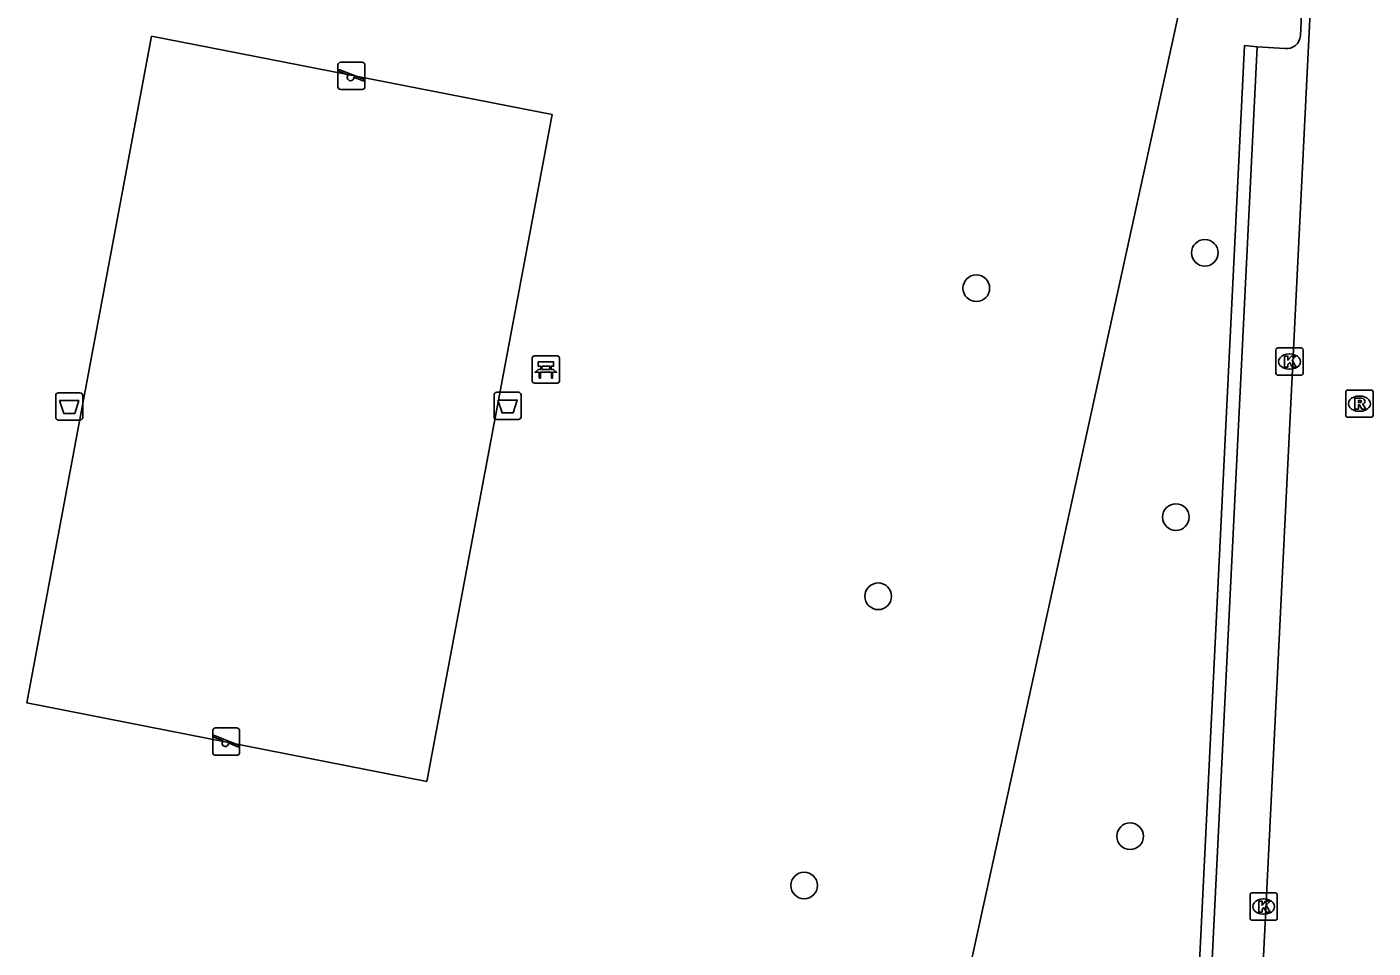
# Model space of a CAD drawing. Extents: x 163686 to 164493, y 382719 to 383870.
# Drawn here: x 164087.53 to 164136.94, y 383476.58 to 383510.38 of the extents above; entities that cross this region are included whole.
import ezdxf

# ---------------------------------------------------------------- set-up
doc = ezdxf.new("R2010")
doc.units = 0
for name, color, linetype in [('IMGEO_Afvalbak', 7, 'Continuous'), ('IMGEO_Bank', 7, 'Continuous'), ('IMGEO_Boom', 7, 'Continuous'), ('IMGEO_Groenvoorziening', 7, 'Continuous'), ('IMGEO_Kolk', 7, 'Continuous'), ('IMGEO_Parkeervlak_open', 7, 'Continuous'), ('IMGEO_Rijbaan_lokaal_open', 7, 'Continuous'), ('IMGEO_Rioolput', 7, 'Continuous'), ('IMGEO_Speelvoorziening', 7, 'Continuous'), ('IMGEO_Voetpad_open', 7, 'Continuous')]:
    doc.layers.add(name, color=color, linetype=linetype)

msp = doc.modelspace()

# ---------------------------------------------------------------- linework, layer by layer
at = {"layer": 'IMGEO_Afvalbak'}
for p, q in [((164088.586, 383496.053), (164088.586, 383496.853)), ((164088.586, 383496.853), (164088.586, 383496.053)), ((164088.686, 383496.953), (164089.476, 383496.953)), ((164089.476, 383496.953), (164088.686, 383496.953)), ((164089.576, 383496.853), (164089.576, 383496.053)), ((164089.576, 383496.053), (164089.576, 383496.853)), ((164104.675, 383496.075), (164104.675, 383496.875)), ((164104.675, 383496.875), (164104.675, 383496.075)), ((164104.775, 383496.975), (164105.565, 383496.975)), ((164105.565, 383496.975), (164104.775, 383496.975)), ((164105.665, 383496.875), (164105.665, 383496.075)), ((164105.665, 383496.075), (164105.665, 383496.875)), ((164089.476, 383495.953), (164088.686, 383495.953)), ((164088.686, 383495.953), (164089.476, 383495.953)), ((164105.565, 383495.975), (164104.775, 383495.975)), ((164104.775, 383495.975), (164105.565, 383495.975))]:
    msp.add_line(p, q, dxfattribs=at)
for points in [[(164088.729, 383496.667), (164089.433, 383496.667), (164089.284, 383496.197), (164088.878, 383496.197), (164088.729, 383496.667)], [(164104.818, 383496.689), (164105.522, 383496.689), (164105.373, 383496.219), (164104.967, 383496.219), (164104.818, 383496.689)]]:
    msp.add_lwpolyline(points, dxfattribs=at)
for centre, start, end in [((164088.686, 383496.853), 90, 180), ((164088.686, 383496.853), 90, 180), ((164089.476, 383496.853), 0, 90), ((164089.476, 383496.853), 360, 90), ((164104.775, 383496.875), 90, 180), ((164104.775, 383496.875), 90, 180), ((164105.565, 383496.875), 0, 90), ((164105.565, 383496.875), 360, 90), ((164088.686, 383496.053), 180, 270), ((164088.686, 383496.053), 180, 270), ((164089.476, 383496.053), 270, 0), ((164089.476, 383496.053), 270, 0), ((164104.775, 383496.075), 180, 270), ((164104.775, 383496.075), 180, 270), ((164105.565, 383496.075), 270, 0), ((164105.565, 383496.075), 270, 0)]:
    msp.add_arc(centre, 0.1, start, end, dxfattribs=at)
at = {"layer": 'IMGEO_Bank'}
for p, q in [((164106.076, 383497.386), (164106.076, 383498.227)), ((164106.076, 383498.227), (164106.076, 383497.386)), ((164106.151, 383498.311), (164106.992, 383498.311)), ((164106.992, 383498.311), (164106.151, 383498.311)), ((164107.076, 383498.236), (164107.076, 383497.395)), ((164107.076, 383497.395), (164107.076, 383498.236)), ((164106.773, 383497.709), (164106.38, 383497.709)), ((164106.385, 383497.817), (164106.385, 383497.923)), ((164106.429, 383497.923), (164106.429, 383497.817)), ((164106.717, 383497.929), (164106.435, 383497.929)), ((164106.435, 383497.811), (164106.717, 383497.811)), ((164106.723, 383497.817), (164106.723, 383497.923)), ((164106.767, 383497.923), (164106.767, 383497.817)), ((164107.001, 383497.311), (164106.16, 383497.311)), ((164106.16, 383497.311), (164107.001, 383497.311))]:
    msp.add_line(p, q, dxfattribs=at)
for points in [[(164106.323, 383497.709), (164106.181, 383497.709), (164106.293, 383497.811), (164106.379, 383497.811)], [(164106.379, 383497.929), (164106.293, 383497.929), (164106.293, 383498.09), (164106.856, 383498.09), (164106.856, 383497.929), (164106.773, 383497.929)], [(164106.373, 383497.702), (164106.373, 383497.495), (164106.33, 383497.495), (164106.33, 383497.702)], [(164106.773, 383497.811), (164106.856, 383497.811), (164106.968, 383497.709), (164106.829, 383497.709)], [(164106.823, 383497.702), (164106.823, 383497.495), (164106.779, 383497.495), (164106.779, 383497.702)]]:
    msp.add_lwpolyline(points, dxfattribs=at)
for centre, radius, start, end in [((164106.154, 383498.233), 0.0779, 92.4484, 184.2845), ((164106.154, 383498.233), 0.0779, 92.4484, 184.2845), ((164106.998, 383498.233), 0.0779, 2.4484, 94.2845), ((164106.998, 383498.233), 0.0779, 2.4484, 94.2845), ((164106.323, 383497.702), 0.00671, 2.8957, 87.1043), ((164106.38, 383497.702), 0.00671, 92.8957, 177.1043), ((164106.378, 383497.922), 0.00671, 2.8957, 87.1043), ((164106.378, 383497.818), 0.00671, 272.8957, 357.1043), ((164106.435, 383497.922), 0.00671, 92.8957, 177.1043), ((164106.435, 383497.818), 0.00671, 182.8957, 267.1043), ((164106.717, 383497.922), 0.00671, 2.8957, 87.1043), ((164106.717, 383497.818), 0.00671, 272.8957, 357.1043), ((164106.774, 383497.922), 0.00671, 92.8957, 177.1043), ((164106.774, 383497.818), 0.00671, 182.8957, 267.1043), ((164106.772, 383497.702), 0.00671, 2.8957, 87.1043), ((164106.829, 383497.702), 0.00671, 92.8957, 177.1043), ((164106.154, 383497.389), 0.0779, 182.4484, 274.2845), ((164106.154, 383497.389), 0.0779, 182.4484, 274.2845), ((164106.998, 383497.389), 0.0779, 272.4484, 4.2845), ((164106.998, 383497.389), 0.0779, 272.4484, 4.2845)]:
    msp.add_arc(centre, radius, start, end, dxfattribs=at)
at = {"layer": 'IMGEO_Boom'}
for centre in [(164130.761, 383502.093), (164122.373, 383500.792), (164129.699, 383492.395), (164118.774, 383489.488), (164128.018, 383480.682), (164116.054, 383478.875)]:
    msp.add_circle(centre, 0.489, dxfattribs=at)
at = {"layer": 'IMGEO_Groenvoorziening'}
for points in [[(164130.868, 383515.773), (164118.008, 383457.013)], [(164102.209, 383482.693), (164106.806, 383507.17), (164092.103, 383510.037), (164087.528, 383485.578), (164102.209, 383482.693)]]:
    msp.add_lwpolyline(points, dxfattribs=at)
at = {"layer": 'IMGEO_Kolk'}
for p, q in [((164133.369, 383497.673), (164133.369, 383498.525)), ((164133.444, 383498.599), (164134.296, 383498.599)), ((164133.857, 383498.379), (164133.882, 383498.379)), ((164134.37, 383498.525), (164134.37, 383497.673)), ((164133.88, 383497.819), (164133.855, 383497.819)), ((164134.296, 383497.599), (164133.444, 383497.599)), ((164132.42, 383477.675), (164132.42, 383478.527)), ((164132.495, 383478.601), (164133.347, 383478.601)), ((164132.908, 383478.381), (164132.933, 383478.381)), ((164133.421, 383478.527), (164133.421, 383477.675)), ((164133.347, 383477.601), (164132.495, 383477.601)), ((164132.931, 383477.821), (164132.906, 383477.821))]:
    msp.add_line(p, q, dxfattribs=at)
for points in [[(164133.369, 383497.673), (164133.369, 383498.525)], [(164133.444, 383498.599), (164134.296, 383498.599)], [(164133.69, 383498.299), (164133.813, 383498.299), (164133.813, 383498.148), (164133.943, 383498.299), (164134.107, 383498.299), (164133.961, 383498.148), (164134.114, 383497.899), (164133.962, 383497.899), (164133.877, 383498.063), (164133.813, 383497.996), (164133.813, 383497.899), (164133.69, 383497.899), (164133.69, 383498.299)], [(164134.37, 383498.525), (164134.37, 383497.673)], [(164134.296, 383497.599), (164133.444, 383497.599)], [(164132.42, 383477.675), (164132.42, 383478.527)], [(164132.495, 383478.601), (164133.347, 383478.601)], [(164133.421, 383478.527), (164133.421, 383477.675)], [(164132.741, 383478.301), (164132.864, 383478.301), (164132.864, 383478.15), (164132.994, 383478.301), (164133.158, 383478.301), (164133.012, 383478.15), (164133.165, 383477.901), (164133.013, 383477.901), (164132.928, 383478.065), (164132.864, 383477.998), (164132.864, 383477.901), (164132.741, 383477.901), (164132.741, 383478.301)], [(164133.347, 383477.601), (164132.495, 383477.601)]]:
    msp.add_lwpolyline(points, dxfattribs=at)
for centre, start, end in [((164133.446, 383498.523), 91.552, 178.448), ((164133.446, 383498.523), 91.552, 178.448), ((164134.294, 383498.523), 1.552, 88.448), ((164134.294, 383498.523), 1.552, 88.448), ((164133.446, 383497.675), 181.552, 268.448), ((164133.446, 383497.675), 181.552, 268.448), ((164134.294, 383497.675), 271.552, 358.448), ((164134.294, 383497.675), 271.552, 358.448), ((164132.497, 383478.525), 91.552, 178.448), ((164132.497, 383478.525), 91.552, 178.448), ((164133.345, 383478.525), 1.552, 88.448), ((164133.345, 383478.525), 1.552, 88.448), ((164132.497, 383477.677), 181.552, 268.448), ((164132.497, 383477.677), 181.552, 268.448), ((164133.345, 383477.677), 271.552, 358.448), ((164133.345, 383477.677), 271.552, 358.448)]:
    msp.add_arc(centre, 0.0765, start, end, dxfattribs=at)
for centre, major_axis, ratio, start_param, end_param in [((164133.856, 383498.099), (-0.387, 0.002), 0.722429, 4.712389, 7.853982), ((164133.881, 383498.099), (-0.39, 0.002), 0.717154, 1.570796, 4.712389), ((164132.907, 383478.101), (-0.387, 0.002), 0.722429, 4.712389, 7.853982), ((164132.932, 383478.101), (-0.39, 0.002), 0.717154, 1.570796, 4.712389)]:
    msp.add_ellipse(centre, major_axis=major_axis, ratio=ratio, start_param=start_param, end_param=end_param, dxfattribs=at)
at = {"layer": 'IMGEO_Parkeervlak_open'}
for points in [[(164134.268, 383510.056), (164134.351, 383511.67)], [(164132.68, 383509.655), (164133.706, 383509.591)]]:
    msp.add_lwpolyline(points, dxfattribs=at)
msp.add_arc((164133.771, 383510.085), 0.498, 262.5555, 356.6533, dxfattribs=at)
at = {"layer": 'IMGEO_Rijbaan_lokaal_open'}
msp.add_lwpolyline([(164135.64, 383531.474), (164131.924, 383456.238)], dxfattribs=at)
at = {"layer": 'IMGEO_Rioolput'}
for p, q in [((164135.935, 383496.13), (164135.935, 383496.982)), ((164136.01, 383497.056), (164136.862, 383497.056)), ((164136.423, 383496.836), (164136.448, 383496.836)), ((164136.936, 383496.982), (164136.936, 383496.13)), ((164136.446, 383496.276), (164136.421, 383496.276)), ((164136.862, 383496.056), (164136.01, 383496.056))]:
    msp.add_line(p, q, dxfattribs=at)
for points in [[(164135.935, 383496.13), (164135.935, 383496.982)], [(164136.01, 383497.056), (164136.862, 383497.056)], [(164136.524, 383496.754), (164136.272, 383496.756), (164136.272, 383496.356)], [(164136.45, 383496.675), (164136.396, 383496.675), (164136.396, 383496.594)], [(164136.936, 383496.982), (164136.936, 383496.13)], [(164136.272, 383496.356), (164136.396, 383496.356), (164136.396, 383496.518), (164136.407, 383496.518)], [(164136.396, 383496.594), (164136.448, 383496.594)], [(164136.454, 383496.489), (164136.525, 383496.356), (164136.665, 383496.356), (164136.6, 383496.482)], [(164136.862, 383496.056), (164136.01, 383496.056)]]:
    msp.add_lwpolyline(points, dxfattribs=at)
for centre, radius, start, end in [((164136.012, 383496.98), 0.0765, 91.552, 178.448), ((164136.012, 383496.98), 0.0765, 91.552, 178.448), ((164136.456, 383496.579), 0.0964, 77.0061, 93.1865), ((164136.47, 383496.636), 0.0378, 276.6634, 79.6772), ((164136.523, 383496.644), 0.109, 350.3612, 89.416), ((164136.86, 383496.98), 0.0765, 1.552, 88.448), ((164136.86, 383496.98), 0.0765, 1.552, 88.448), ((164136.406, 383496.465), 0.0533, 26.0293, 88.6989), ((164136.432, 383496.783), 0.19, 274.7715, 282.9687), ((164136.521, 383496.644), 0.112, 277.5842, 350.9817), ((164136.505, 383496.429), 0.108, 29.5134, 73.7905), ((164136.012, 383496.132), 0.0765, 181.552, 268.448), ((164136.012, 383496.132), 0.0765, 181.552, 268.448), ((164136.86, 383496.132), 0.0765, 271.552, 358.448), ((164136.86, 383496.132), 0.0765, 271.552, 358.448)]:
    msp.add_arc(centre, radius, start, end, dxfattribs=at)
for centre, major_axis, ratio, start_param, end_param in [((164136.422, 383496.556), (-0.387, 0.002), 0.722429, 4.712389, 7.853982), ((164136.447, 383496.556), (-0.39, 0.002), 0.717154, 1.570796, 4.712389)]:
    msp.add_ellipse(centre, major_axis=major_axis, ratio=ratio, start_param=start_param, end_param=end_param, dxfattribs=at)
at = {"layer": 'IMGEO_Speelvoorziening'}
for p, q in [((164099.044, 383509.085), (164099.834, 383509.085)), ((164099.834, 383509.085), (164099.044, 383509.085)), ((164098.944, 383508.185), (164098.944, 383508.985)), ((164098.944, 383508.985), (164098.944, 383508.185)), ((164099.327, 383508.613), (164098.988, 383508.75)), ((164099.013, 383508.81), (164099.889, 383508.457)), ((164099.865, 383508.397), (164099.525, 383508.534)), ((164099.934, 383508.985), (164099.934, 383508.185)), ((164099.934, 383508.185), (164099.934, 383508.985)), ((164099.834, 383508.085), (164099.044, 383508.085)), ((164099.044, 383508.085), (164099.834, 383508.085)), ((164094.346, 383483.756), (164094.346, 383484.556)), ((164094.346, 383484.556), (164094.346, 383483.756)), ((164094.729, 383484.184), (164094.39, 383484.321)), ((164094.415, 383484.381), (164095.291, 383484.028)), ((164094.446, 383484.656), (164095.236, 383484.656)), ((164095.236, 383484.656), (164094.446, 383484.656)), ((164095.336, 383484.556), (164095.336, 383483.756)), ((164095.336, 383483.756), (164095.336, 383484.556)), ((164095.267, 383483.968), (164094.927, 383484.105)), ((164095.236, 383483.656), (164094.446, 383483.656)), ((164094.446, 383483.656), (164095.236, 383483.656))]:
    msp.add_line(p, q, dxfattribs=at)
for centre, radius, start, end in [((164099.044, 383508.985), 0.1, 90, 180), ((164099.044, 383508.985), 0.1, 90, 180), ((164099.834, 383508.985), 0.1, 0, 90), ((164099.834, 383508.985), 0.1, 360, 90), ((164099.001, 383508.78), 0.0327, 68.078, 248.078), ((164099.406, 383508.523), 0.12, 130.9928, 5.1632), ((164099.044, 383508.185), 0.1, 180, 270), ((164099.044, 383508.185), 0.1, 180, 270), ((164099.834, 383508.185), 0.1, 270, 0), ((164099.834, 383508.185), 0.1, 270, 0), ((164099.877, 383508.427), 0.0327, 248.078, 68.078), ((164094.446, 383484.556), 0.1, 90, 180), ((164094.446, 383484.556), 0.1, 90, 180), ((164094.403, 383484.351), 0.0327, 68.078, 248.078), ((164095.236, 383484.556), 0.1, 0, 90), ((164095.236, 383484.556), 0.1, 360, 90), ((164094.808, 383484.094), 0.12, 130.9928, 5.1632), ((164095.279, 383483.998), 0.0327, 248.078, 68.078), ((164094.446, 383483.756), 0.1, 180, 270), ((164094.446, 383483.756), 0.1, 180, 270), ((164095.236, 383483.756), 0.1, 270, 0), ((164095.236, 383483.756), 0.1, 270, 0)]:
    msp.add_arc(centre, radius, start, end, dxfattribs=at)
at = {"layer": 'IMGEO_Voetpad_open'}
for points in [[(164130.198, 383459.295), (164129.747, 383459.352), (164131.312, 383491.271), (164132.223, 383509.695), (164132.68, 383509.655)], [(164132.68, 383509.655), (164130.198, 383459.295)]]:
    msp.add_lwpolyline(points, dxfattribs=at)

doc.saveas('drawing.dxf')
